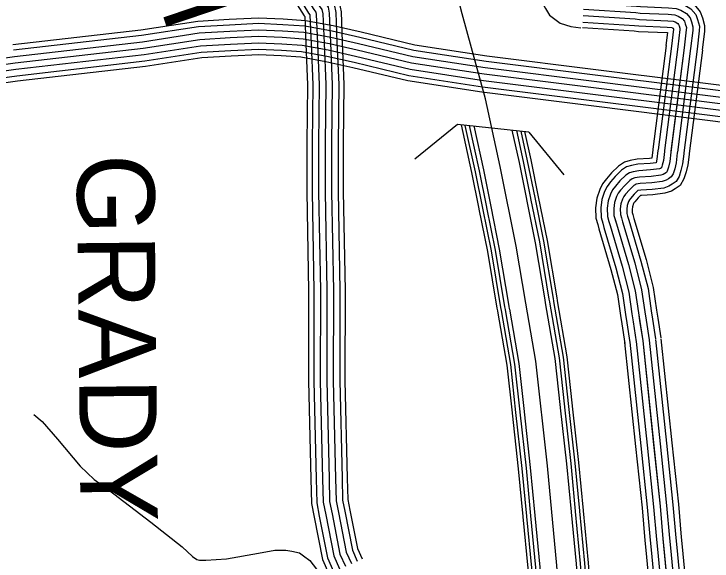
# Model space of a CAD drawing. Extents: x 1551132 to 1791609, y 378168 to 563823.
# Drawn here: x 1701091 to 1704430, y 422357 to 424975 of the extents above; entities that cross this region are included whole.
import ezdxf

# ---------------------------------------------------------------- set-up
doc = ezdxf.new("R2010")
doc.units = 0
for name, color, linetype in [('DESIGN - ROW - Right-of-Way and Easement Labels', 7, 'Continuous'), ('DESIGN - TRANSPORTATION - Text', 7, 'Continuous'), ('SURVEY - CENTERLINE - Preliminary', 7, 'Continuous'), ('SURVEY - CONTOURS - Index with Text', 7, 'Continuous'), ('SURVEY - DRAINAGE - Storm Sewer', 7, 'Continuous'), ('SURVEY - PROPERTY - Owners', 7, 'Continuous'), ('SURVEY - TRANSPORTATION - Roads', 7, 'Continuous')]:
    doc.layers.add(name, color=color, linetype=linetype)

msp = doc.modelspace()

# ---------------------------------------------------------------- linework, layer by layer
at = {"layer": 'DESIGN - TRANSPORTATION - Text'}
for points in [[(1701185.7, 423058.535), (1701225.358, 423024.367), (1701298.414, 422941.357), (1701406.945, 422811.845), (1701474.218, 422746.935), (1701541.692, 422700.042), (1701745.937, 422543.313), (1701894.617, 422425.327), (1701944.091, 422378.659), (1701965.932, 422364.367), (1701977.906, 422362.217), (1702007.914, 422361.85), (1702108.028, 422368.617), (1702260.383, 422394.776), (1702338.581, 422409.827), (1702390.597, 422409.185), (1702420.554, 422404.81), (1702456.47, 422396.36)], [(1702456.47, 422396.36), (1702476.311, 422382.093), (1702506.061, 422359.701), (1702537.593, 422319.258), (1702545.385, 422301.141), (1702563.109, 422276.89), (1702584.951, 422262.598), (1702606.75, 422244.306), (1702632.474, 422219.955), (1702677.948, 422173.337), (1702711.531, 422136.878), (1702735.397, 422124.561), (1702771.263, 422112.103), (1702817.087, 422095.519), (1702886.868, 422074.627), (1702932.459, 422038.017), (1703001.541, 421957.065), (1703041.056, 421914.522), (1703064.639, 421878.18), (1703086.364, 421853.879), (1703108.138, 421833.587), (1703163.728, 421796.853), (1703211.202, 421750.21), (1703292.309, 421671.1)]]:
    msp.add_lwpolyline(points, dxfattribs=at)
at = {"layer": 'SURVEY - CENTERLINE - Preliminary'}
for points in [[(1703768.156, 421084.809), (1703743.548, 421653.624), (1703687.7, 422335.376), (1703641.984, 422812.671), (1703586.469, 423314.093), (1703538.895, 423591.042), (1703493.297, 423863.966), (1703416.607, 424245.367), (1703345.392, 424568.626), (1703234.845, 424976.395), (1703091.565, 425530.742), (1702996.559, 425884.268)], [(1703316.018, 424042.887), (1703281.043, 424216.808), (1703230.753, 424445.081)], [(1703333.176, 424046.337), (1703298.168, 424220.416), (1703249.403, 424441.789)], [(1703352.783, 424050.279), (1703317.743, 424224.533), (1703270.069, 424440.947)], [(1703372.666, 424054.279), (1703337.592, 424228.717), (1703291.193, 424439.339)], [(1703543.671, 424088.663), (1703508.28, 424264.684), (1703474.381, 424418.547)], [(1703563.378, 424093.555), (1703528.129, 424268.86), (1703495.247, 424418.113)], [(1703582.986, 424097.497), (1703547.696, 424272.985), (1703516.53, 424414.455)], [(1703600.136, 424100.947), (1703564.82, 424276.593), (1703534.746, 424413.088)], [(1703690.359, 423603.975), (1703688.225, 423616.359), (1703642.277, 423891.383), (1703600.311, 424100.072)], [(1703633.568, 423593.25), (1703631.26, 423606.684), (1703585.445, 423880.924), (1703543.846, 424087.788)], [(1703653.401, 423597.617), (1703651.26, 423610.092), (1703605.394, 423884.599), (1703563.553, 424092.68)], [(1703673.109, 423601.009), (1703670.976, 423613.434), (1703625.069, 423888.216), (1703583.153, 424096.622)], [(1703404.707, 423553.966), (1703402.307, 423567.908), (1703357.033, 423838.89), (1703316.193, 424042.012)], [(1703421.948, 423556.924), (1703419.565, 423570.833), (1703374.249, 423842.057), (1703333.35, 424045.462)], [(1703441.664, 423560.308), (1703439.281, 423574.166), (1703393.924, 423845.673), (1703352.958, 424049.404)], [(1703461.656, 423563.741), (1703459.281, 423577.558), (1703413.874, 423849.348), (1703372.841, 424053.404)], [(1703745.24, 423097.421), (1703719.174, 423332.827), (1703673.267, 423600.1)], [(1703762.64, 423099.346), (1703736.516, 423335.268), (1703690.517, 423603.059)], [(1703705.308, 423092.087), (1703679.275, 423327.193), (1703633.718, 423592.383)], [(1703725.366, 423095.22), (1703699.367, 423330.027), (1703653.559, 423596.709)], [(1703474.505, 423066.528), (1703449.239, 423294.726), (1703404.857, 423553.066)], [(1703491.896, 423068.453), (1703466.572, 423297.167), (1703422.107, 423556.032)], [(1703511.779, 423070.661), (1703486.388, 423299.967), (1703441.814, 423559.416)], [(1703531.937, 423072.886), (1703506.479, 423302.801), (1703461.806, 423562.849)], [(1703814.614, 422598.907), (1703792.648, 422828.23), (1703762.732, 423098.462)], [(1703526.029, 422570.357), (1703504.179, 422798.446), (1703474.597, 423065.636)], [(1703543.445, 422572.023), (1703521.587, 422800.238), (1703491.988, 423067.561)], [(1703563.353, 422573.932), (1703541.487, 422802.296), (1703511.871, 423069.77)], [(1703583.544, 422575.865), (1703561.661, 422804.379), (1703532.029, 423071.995)], [(1703757.182, 422592.499), (1703735.174, 422822.297), (1703705.4, 423091.195)], [(1703777.289, 422595.332), (1703755.348, 422824.38), (1703725.458, 423094.337)], [(1703797.197, 422597.241), (1703775.24, 422826.43), (1703745.332, 423096.537)], [(1703841.679, 422096.486), (1703821.138, 422347.234), (1703797.281, 422596.357)], [(1703859.121, 422097.911), (1703838.571, 422348.784), (1703814.697, 422598.024)], [(1703570.177, 422073.327), (1703549.711, 422323.117), (1703526.12, 422569.465)], [(1703587.61, 422074.752), (1703567.144, 422324.667), (1703543.537, 422571.132)], [(1703607.543, 422076.385), (1703587.06, 422326.434), (1703563.444, 422573.04)], [(1703627.759, 422078.044), (1703607.268, 422328.225), (1703583.636, 422574.973)], [(1703801.605, 422092.286), (1703781.014, 422343.667), (1703757.273, 422591.607)], [(1703821.747, 422094.853), (1703801.222, 422345.459), (1703777.373, 422594.449)]]:
    msp.add_lwpolyline(points, dxfattribs=at)
at = {"layer": 'SURVEY - CONTOURS - Index with Text'}
for points in [[(1706291.431, 424401.956), (1705938.79, 424446.974), (1705385.311, 424526.384), (1704731.318, 424600.727), (1703886.338, 424706.78), (1703352.575, 424773.764), (1703008.867, 424826.399), (1702751.515, 424888.267), (1702617.093, 424918.076), (1702484.504, 424942.485), (1702378.282, 424949.852), (1702260.801, 424955.144), (1702119.746, 424948.177), (1701970.741, 424939.251), (1701697.198, 424897.359), (1701085.304, 424827.031)], [(1706288.706, 424376.372), (1705935.331, 424421.49), (1705382.036, 424500.875), (1704728.26, 424575.185), (1703883.13, 424681.262), (1703349.025, 424748.297), (1703003.909, 424801.14), (1702745.723, 424863.208), (1702611.976, 424892.867), (1702481.279, 424916.926), (1702376.815, 424924.168), (1702260.859, 424929.393), (1702121.146, 424922.501), (1701973.466, 424913.651), (1701700.614, 424871.858), (1701088.562, 424801.522)], [(1706285.506, 424345.529), (1705931.173, 424390.764), (1705378.078, 424470.124), (1704724.585, 424544.409), (1703879.271, 424650.503), (1703344.751, 424717.588), (1702997.934, 424770.689), (1702738.74, 424833.007), (1702605.818, 424862.475), (1702477.388, 424886.125), (1702375.04, 424893.217), (1702260.926, 424898.359), (1702122.838, 424891.55), (1701976.741, 424882.792), (1701704.731, 424841.132), (1701092.478, 424770.763), (1700650.597, 424708.795)], [(1706393.279, 424300.52), (1705927.007, 424360.046), (1705374.128, 424439.373), (1704720.902, 424513.625), (1703875.413, 424619.744), (1703340.476, 424686.879), (1702991.95, 424740.247), (1702731.765, 424802.798), (1702599.651, 424832.091), (1702473.496, 424855.316), (1702373.273, 424862.266), (1702260.993, 424867.325), (1702124.529, 424860.591), (1701980.024, 424851.932), (1701708.847, 424810.398), (1701096.403, 424740.012), (1700654.539, 424678.044)], [(1706282.248, 424314.695), (1705927.007, 424360.046), (1705374.128, 424439.373), (1704720.902, 424513.625), (1703875.413, 424619.744), (1703340.476, 424686.879), (1702991.95, 424740.247), (1702731.765, 424802.798), (1702599.651, 424832.091), (1702473.496, 424855.316), (1702373.273, 424862.266), (1702260.993, 424867.325), (1702124.529, 424860.591), (1701980.024, 424851.932), (1701708.847, 424810.398), (1701096.403, 424740.012), (1700654.539, 424678.044)], [(1706279.023, 424283.853), (1705922.84, 424329.329), (1705370.178, 424408.622), (1704717.218, 424482.841), (1703871.555, 424588.985), (1703336.201, 424656.17), (1702985.967, 424709.804), (1702724.79, 424772.589), (1702593.485, 424801.706), (1702469.604, 424824.507), (1702371.507, 424831.315), (1702261.059, 424836.291), (1702126.221, 424829.632), (1701983.307, 424821.073), (1701712.964, 424779.664), (1701100.328, 424709.262), (1700658.48, 424647.293)], [(1706275.765, 424253.019), (1705918.682, 424298.603), (1705366.22, 424377.872), (1704713.543, 424452.065), (1703867.697, 424558.226), (1703331.926, 424625.46), (1702979.992, 424679.353), (1702717.807, 424742.388), (1702587.327, 424771.314), (1702465.713, 424793.706), (1702369.732, 424800.365), (1702261.126, 424805.256), (1702127.912, 424798.681), (1701986.582, 424790.214), (1701717.08, 424748.938), (1701104.245, 424678.503), (1700662.43, 424616.542)], [(1706273.19, 424228.426), (1705915.357, 424274.111), (1705363.07, 424353.354), (1704710.602, 424427.514), (1703864.613, 424533.7), (1703328.509, 424600.985), (1702975.226, 424655.078), (1702712.24, 424718.304), (1702582.41, 424747.088), (1702462.613, 424769.147), (1702368.323, 424775.681), (1702261.176, 424780.506), (1702129.262, 424773.997), (1701989.199, 424765.605), (1701720.364, 424724.429), (1701107.378, 424653.985), (1700665.572, 424592.025)]]:
    msp.add_lwpolyline(points, dxfattribs=at)
at = {"layer": 'SURVEY - DRAINAGE - Storm Sewer'}
msp.add_line((1703554.14, 424410.476), (1703212.826, 424446.343), dxfattribs=at)
for points in [[(1703212.826, 424446.343), (1703007.632, 424280.199)], [(1703554.14, 424410.476), (1703720.301, 424205.274)]]:
    msp.add_lwpolyline(points, dxfattribs=at)
at = {"layer": 'SURVEY - PROPERTY - Owners'}
msp.add_lwpolyline([(1703266.686, 426191.068), (1703296.786, 426057.748), (1703341.743, 425905.169), (1703396.066, 425704.297), (1703409.374, 425655.079), (1703526.447, 425286.353), (1703548.454, 425221.951), (1703606.678, 425051.505), (1703633.069, 425001.295), (1703652.935, 424969.511), (1703703.442, 424930.61), (1703754.016, 424915.527), (1703802.882, 424908.635)], dxfattribs=at)
at = {"layer": 'SURVEY - TRANSPORTATION - Roads'}
for points in [[(1702485.671, 425139.099), (1702497.087, 425104.981), (1702512.595, 425075.58), (1702529.553, 425048.238), (1702551.228, 425014.304), (1702563.977, 424996.028), (1702567.761, 424975.953), (1702573.685, 424836.424)], [(1702485.671, 425139.099), (1702497.087, 425104.981), (1702512.595, 425075.58), (1702529.553, 425048.238), (1702551.228, 425014.304), (1702563.977, 424996.028), (1702567.761, 424975.953), (1702573.685, 424836.424)], [(1702515.07, 425148.94), (1702525.687, 425117.215), (1702539.511, 425090.997), (1702555.786, 425064.755), (1702577.01, 425031.521), (1702593.21, 425008.312), (1702598.635, 424979.503), (1702604.66, 424837.741)], [(1702544.461, 425158.774), (1702554.278, 425129.44), (1702566.419, 425106.423), (1702582.027, 425081.264), (1702602.793, 425048.746), (1702622.443, 425020.587), (1702629.517, 424983.045), (1702635.626, 424839.057)], [(1702568.852, 425166.933), (1702578.002, 425139.59), (1702588.752, 425119.215), (1702603.785, 425094.964), (1702624.184, 425063.03), (1702646.684, 425030.779), (1702655.125, 424985.986), (1702661.325, 424840.149)], [(1702403.439, 425111.581), (1702417.097, 425070.763), (1702437.305, 425032.446), (1702456.163, 425002.045), (1702479.096, 424966.136), (1702481.529, 424962.644), (1702487.046, 424832.749)], [(1702426.881, 425119.423), (1702439.897, 425080.522), (1702458.771, 425044.738), (1702477.079, 425015.212), (1702499.662, 424979.861), (1702505.512, 424971.469), (1702506.004, 424968.861), (1702511.745, 424833.791)], [(1702456.272, 425129.257), (1702468.488, 425092.747), (1702485.679, 425060.163), (1702503.32, 425031.721), (1702525.445, 424997.087), (1702534.745, 424983.745), (1702536.886, 424972.403), (1702542.711, 424835.107)], [(1703821.073, 425084.998), (1704074.359, 425068.814), (1704093.225, 425066.156), (1704224.413, 425060.706), (1704270.746, 425057.264), (1704306.111, 425043.514), (1704345.227, 425019.43), (1704373.235, 424985.012), (1704384.351, 424956.128), (1704394.384, 424920.535), (1704393.176, 424892.026), (1704382.718, 424803.782)], [(1703819.498, 425060.33), (1704071.834, 425044.213), (1704090.975, 425041.505), (1704222.988, 425036.03), (1704265.229, 425032.888), (1704295.07, 425021.296), (1704328.703, 425000.579), (1704351.577, 424972.462), (1704360.868, 424948.319), (1704369.527, 424917.635), (1704368.518, 424894.01), (1704358.168, 424806.691)], [(1703817.523, 425029.388), (1704068.675, 425013.346), (1704088.158, 425010.596), (1704221.197, 425005.071), (1704258.321, 425002.321), (1704281.212, 424993.421), (1704307.97, 424976.937), (1704324.419, 424956.728), (1704331.428, 424938.519), (1704338.344, 424913.993), (1704337.602, 424896.501), (1704327.386, 424810.341)], [(1703813.573, 424967.52), (1704062.359, 424951.628), (1704082.525, 424948.778), (1704217.614, 424943.169), (1704244.488, 424941.169), (1704253.496, 424937.669), (1704266.521, 424929.652), (1704270.104, 424925.244), (1704272.529, 424918.935), (1704275.979, 424906.71), (1704275.754, 424901.468), (1704265.821, 424817.641)], [(1703815.548, 424998.454), (1704065.517, 424982.487), (1704085.342, 424979.687), (1704219.405, 424974.12), (1704251.404, 424971.745), (1704267.354, 424965.545), (1704287.245, 424953.294), (1704297.262, 424940.986), (1704301.978, 424928.727), (1704307.161, 424910.352), (1704306.678, 424898.985), (1704296.603, 424813.991)], [(1703815.548, 424998.454), (1704065.517, 424982.487), (1704085.342, 424979.687), (1704219.405, 424974.12), (1704251.404, 424971.745), (1704267.354, 424965.545), (1704287.245, 424953.294), (1704297.262, 424940.986), (1704301.978, 424928.727), (1704307.161, 424910.352), (1704306.678, 424898.985), (1704296.603, 424813.991)], [(1703811.598, 424936.577), (1704059.201, 424920.76), (1704079.708, 424917.868), (1704215.822, 424912.21), (1704237.58, 424910.602), (1704239.638, 424909.793), (1704243.588, 424907.368), (1704244.746, 424903.235), (1704235.038, 424821.291)], [(1703809.956, 424910.91), (1704056.576, 424895.16), (1704077.367, 424892.226), (1704214.339, 424886.534), (1704216.855, 424886.351), (1704209.497, 424824.316)], [(1702511.745, 424833.791), (1702520.128, 424636.277), (1702517.111, 424355.261), (1702516.636, 424123.989), (1702525.569, 423651.135), (1702524.919, 423218.34), (1702535.935, 422750.644), (1702538.885, 422635.175), (1702551.285, 422571.806), (1702590.6, 422372.176), (1702619.6, 422307.016)], [(1702542.711, 424835.107), (1702551.136, 424636.769), (1702548.111, 424355.061), (1702547.636, 424124.255), (1702556.569, 423651.41), (1702555.918, 423218.682), (1702566.926, 422751.411), (1702569.809, 422638.566), (1702581.709, 422577.773), (1702620.341, 422381.593), (1702647.916, 422319.625)], [(1702573.685, 424836.424), (1702582.143, 424637.26), (1702579.11, 424354.861), (1702578.635, 424124.514), (1702587.568, 423651.676), (1702586.918, 423219.023), (1702597.917, 422752.169), (1702600.734, 422641.966), (1702612.125, 422583.748), (1702650.082, 422391.01), (1702676.24, 422332.225)], [(1702573.685, 424836.424), (1702582.143, 424637.26), (1702579.11, 424354.861), (1702578.635, 424124.514), (1702587.568, 423651.676), (1702586.918, 423219.023), (1702597.917, 422752.169), (1702600.734, 422641.966), (1702612.125, 422583.748), (1702650.082, 422391.01), (1702676.24, 422332.225)], [(1702604.66, 424837.741), (1702613.151, 424637.752), (1702610.109, 424354.661), (1702609.634, 424124.772), (1702618.567, 423651.943), (1702617.917, 423219.365), (1702628.908, 422752.928), (1702631.658, 422645.367), (1702642.541, 422589.723), (1702679.823, 422400.427), (1702704.564, 422344.825)], [(1702635.626, 424839.057), (1702644.159, 424638.244), (1702641.109, 424354.461), (1702640.633, 424125.039), (1702649.566, 423652.218), (1702648.916, 423219.707), (1702659.899, 422753.694), (1702662.582, 422648.758), (1702672.965, 422595.69), (1702709.564, 422409.844), (1702732.88, 422357.434)], [(1702660.325, 424840.107), (1702668.875, 424638.636), (1702665.825, 424354.303), (1702665.35, 424125.247), (1702674.282, 423652.426), (1702673.632, 423219.982), (1702684.607, 422754.303), (1702687.232, 422651.467), (1702697.215, 422600.457), (1702733.272, 422417.344), (1702755.463, 422367.484)], [(1702486.046, 424832.699), (1702494.412, 424635.869), (1702491.395, 424355.42), (1702490.92, 424123.772), (1702499.853, 423650.91), (1702499.203, 423218.056), (1702510.228, 422750.019), (1702513.236, 422632.358), (1702526.052, 422566.848), (1702565.926, 422364.367), (1702596.1, 422296.566)], [(1704296.603, 424813.991), (1704232.78, 424313.919), (1704227.446, 424268.893), (1704221.155, 424242.926), (1704214.938, 424222.967), (1704211.53, 424217.267), (1704204.463, 424212.558), (1704196.447, 424207.375), (1704184.697, 424203.291), (1704138.598, 424197.816), (1704082.516, 424194.466), (1704059.8, 424190.399), (1704048.017, 424186.633), (1704036.309, 424178.982), (1704012.026, 424155.232), (1703992.177, 424132.198), (1703980.869, 424117.589), (1703973.419, 424101.597), (1703963.111, 424073.671), (1703959.669, 424044.054), (1703960.444, 424011.611), (1703972.019, 423971.41), (1704029.976, 423776.438), (1704062.65, 423649.86), (1704077.541, 423545.524), (1704097.982, 423411.762)], [(1704210.589, 424824.966), (1704147.29, 424328.986)], [(1704235.105, 424821.841), (1704171.806, 424325.861)], [(1704265.854, 424817.916), (1704202.555, 424321.936)], [(1704296.603, 424813.991), (1704233.305, 424318.011)], [(1704327.353, 424810.066), (1704264.054, 424314.086)], [(1704358.102, 424806.141), (1704294.803, 424310.161)], [(1704383.61, 424802.882), (1704320.311, 424306.903)], [(1704147.29, 424329.02), (1704146.715, 424324.52), (1704142.098, 424285.56), (1704130.89, 424284.227), (1704072.258, 424280.727), (1704038.867, 424274.752), (1704010.426, 424265.66), (1703981.76, 424246.926), (1703948.753, 424214.642), (1703925.003, 424187.083), (1703906.362, 424162.999), (1703893.304, 424134.981), (1703878.171, 424093.98), (1703872.838, 424048.046), (1703874.021, 423998.369), (1703882.979, 423967.243)], [(1704171.806, 424325.886), (1704171.248, 424321.495), (1704166.314, 424279.877), (1704162.24, 424263.06), (1704133.09, 424259.601), (1704075.183, 424256.143), (1704044.834, 424250.709), (1704021.134, 424243.134), (1703997.31, 424227.559), (1703966.786, 424197.708), (1703944.145, 424171.44), (1703927.595, 424150.057), (1703916.145, 424125.464), (1703902.379, 424088.188), (1703897.587, 424046.904), (1703898.654, 424002.144), (1703906.729, 423974.077)], [(1704202.555, 424321.961), (1704202.014, 424317.711), (1704196.88, 424274.385), (1704191.264, 424251.193), (1704187.264, 424238.351), (1704182.747, 424235.434), (1704177.697, 424233.676), (1704135.84, 424228.709), (1704078.85, 424225.3), (1704052.317, 424220.55), (1704034.576, 424214.883), (1704016.81, 424203.275), (1703989.41, 424176.474), (1703968.161, 424151.815), (1703954.236, 424133.823), (1703944.778, 424113.531), (1703932.745, 424080.93), (1703928.628, 424045.479), (1703929.553, 424006.878), (1703936.52, 423982.652)], [(1704233.305, 424318.028), (1704232.78, 424313.919), (1704227.446, 424268.893), (1704221.155, 424242.926), (1704214.938, 424222.967), (1704211.53, 424217.267), (1704204.463, 424212.558), (1704196.447, 424207.375), (1704184.697, 424203.291), (1704138.598, 424197.816), (1704082.516, 424194.466), (1704059.8, 424190.399), (1704048.017, 424186.633), (1704036.309, 424178.982), (1704012.026, 424155.232), (1703992.177, 424132.198), (1703980.869, 424117.589), (1703973.419, 424101.597), (1703963.111, 424073.671), (1703959.669, 424044.054), (1703960.444, 424011.611), (1703966.311, 423991.227)], [(1704264.054, 424314.094), (1704263.545, 424310.128), (1704258.012, 424263.401), (1704251.046, 424234.659), (1704243.438, 424210.225), (1704234.546, 424195.35), (1704221.471, 424186.641), (1704210.147, 424179.316), (1704191.697, 424172.907), (1704141.357, 424166.924), (1704086.183, 424163.632), (1704067.283, 424160.249), (1704061.458, 424158.382), (1704055.809, 424154.69), (1704034.642, 424133.99), (1704016.193, 424112.581), (1704007.501, 424101.355), (1704002.06, 424089.663), (1703993.477, 424066.413), (1703990.71, 424042.629), (1703991.335, 424016.345), (1703996.102, 423999.803)], [(1704294.803, 424310.169), (1704294.311, 424306.344), (1704288.578, 424257.91), (1704280.937, 424226.392), (1704271.937, 424197.483), (1704257.554, 424173.432), (1704238.488, 424160.724), (1704223.846, 424151.257), (1704198.689, 424142.515), (1704144.107, 424136.031), (1704089.849, 424132.79), (1704075.041, 424130.139), (1704057.267, 424112.756), (1704040.209, 424092.955), (1704034.142, 424085.122), (1704030.693, 424077.73), (1704023.843, 424059.154), (1704021.751, 424041.204), (1704022.234, 424021.078), (1704025.893, 424008.378)], [(1704320.311, 424306.911), (1704319.836, 424303.202), (1704313.936, 424253.351), (1704305.736, 424219.534), (1704295.578, 424186.908), (1704276.645, 424155.249), (1704252.596, 424139.223), (1704235.213, 424127.981), (1704204.497, 424117.306), (1704146.39, 424110.406), (1704092.899, 424107.214), (1704087.366, 424106.222), (1704076.033, 424095.139), (1704060.125, 424076.68), (1704056.234, 424071.655), (1704054.459, 424067.829), (1704049.025, 424053.129), (1704047.509, 424040.02), (1704047.867, 424025.012), (1704050.6, 424015.486)], [(1703996.102, 423999.819), (1704001.768, 423980.11), (1704059.85, 423784.73), (1704093.099, 423655.944), (1704108.207, 423550.058), (1704114.199, 423510.815)], [(1704025.893, 424008.395), (1704031.526, 423988.819), (1704089.724, 423793.022), (1704123.54, 423662.027), (1704138.873, 423554.583), (1704144.848, 423515.49)], [(1704050.6, 424015.503), (1704056.209, 423996.036), (1704114.507, 423799.906), (1704148.798, 423667.077), (1704164.314, 423558.341), (1704170.264, 423519.373)], [(1703882.979, 423967.26), (1703888.787, 423947.06), (1703946.411, 423753.238), (1703977.485, 423632.843), (1703991.76, 423532.849), (1703997.835, 423493.039)], [(1703906.729, 423974.094), (1703912.512, 423954.001), (1703970.227, 423759.855), (1704001.76, 423637.693), (1704016.209, 423536.466), (1704022.267, 423496.773)], [(1703936.52, 423982.669), (1703942.27, 423962.71), (1704000.101, 423768.147), (1704032.201, 423643.777), (1704046.875, 423540.991), (1704052.917, 423501.448)], [(1703966.311, 423991.244), (1703972.019, 423971.41), (1704029.976, 423776.438), (1704062.65, 423649.86), (1704077.541, 423545.524), (1704083.558, 423506.131)], [(1704052.917, 423501.465), (1704067.341, 423407.079)], [(1704083.558, 423506.148), (1704097.982, 423411.762)], [(1704114.199, 423510.832), (1704128.623, 423416.446)], [(1704144.848, 423515.515), (1704159.273, 423421.129)], [(1704170.264, 423519.398), (1704184.689, 423425.013)], [(1703997.835, 423493.048), (1704012.259, 423398.662)], [(1704022.267, 423496.781), (1704036.692, 423402.395)], [(1704011.743, 423402.687), (1704064.075, 422905.432)], [(1704036.325, 423405.27), (1704088.657, 422908.016)], [(1704067.15, 423408.521), (1704119.482, 422911.266)], [(1704097.982, 423411.762), (1704181.272, 422620.367), (1704195.063, 422463.196), (1704236.47, 422032.051), (1704253.986, 421799.487), (1704276.436, 421466.711), (1704310.335, 421081.718), (1704342.984, 420766.851), (1704345.742, 420650.64)], [(1704097.982, 423411.762), (1704150.314, 422914.508)], [(1704128.815, 423415.004), (1704181.147, 422917.749)], [(1704159.639, 423418.254), (1704211.971, 422920.999)], [(1704185.214, 423420.946), (1704237.545, 422923.691)], [(1704064.075, 422905.449), (1704094.957, 422612.041), (1704108.715, 422455.262), (1704113.19, 422408.661)], [(1704088.657, 422908.032), (1704119.556, 422614.408), (1704133.323, 422457.521), (1704137.789, 422411.028)], [(1704119.482, 422911.282), (1704150.414, 422617.391), (1704164.197, 422460.362), (1704168.647, 422413.986)], [(1704150.314, 422914.524), (1704181.272, 422620.367), (1704195.063, 422463.196), (1704199.504, 422416.953)], [(1704181.147, 422917.766), (1704212.129, 422623.342), (1704225.929, 422466.029), (1704230.362, 422419.92)], [(1704211.971, 422921.016), (1704242.987, 422626.325), (1704256.803, 422468.871), (1704261.22, 422422.878)], [(1704237.545, 422923.708), (1704268.586, 422628.792), (1704282.411, 422471.221), (1704286.819, 422425.336)], [(1704113.19, 422408.678), (1704150.064, 422024.651), (1704158.505, 421912.531)], [(1704137.789, 422411.044), (1704174.697, 422026.759), (1704183.155, 421914.381)], [(1704168.647, 422414.003), (1704205.579, 422029.409), (1704214.062, 421916.715)], [(1704199.504, 422416.97), (1704236.47, 422032.051), (1704244.978, 421919.04)], [(1704230.362, 422419.936), (1704267.361, 422034.693), (1704275.894, 421921.365)], [(1704261.22, 422422.895), (1704298.244, 422037.343), (1704306.802, 421923.698)], [(1704286.819, 422425.353), (1704323.868, 422039.535), (1704332.443, 421925.623)]]:
    msp.add_lwpolyline(points, dxfattribs=at)

# ---------------------------------------------------------------- texts
at = {"layer": 'DESIGN - ROW - Right-of-Way and Easement Labels'}
for s, height, rotation, p in [('CHURCH', 370.0077, 288.625325, (1701148.294, 426908.776)), ('GRADY', 370.0097, 270.582358, (1701391.238, 424303.543))]:
    msp.add_text(s, height=height, rotation=rotation, dxfattribs=at).set_placement(p)

doc.saveas('drawing.dxf')
